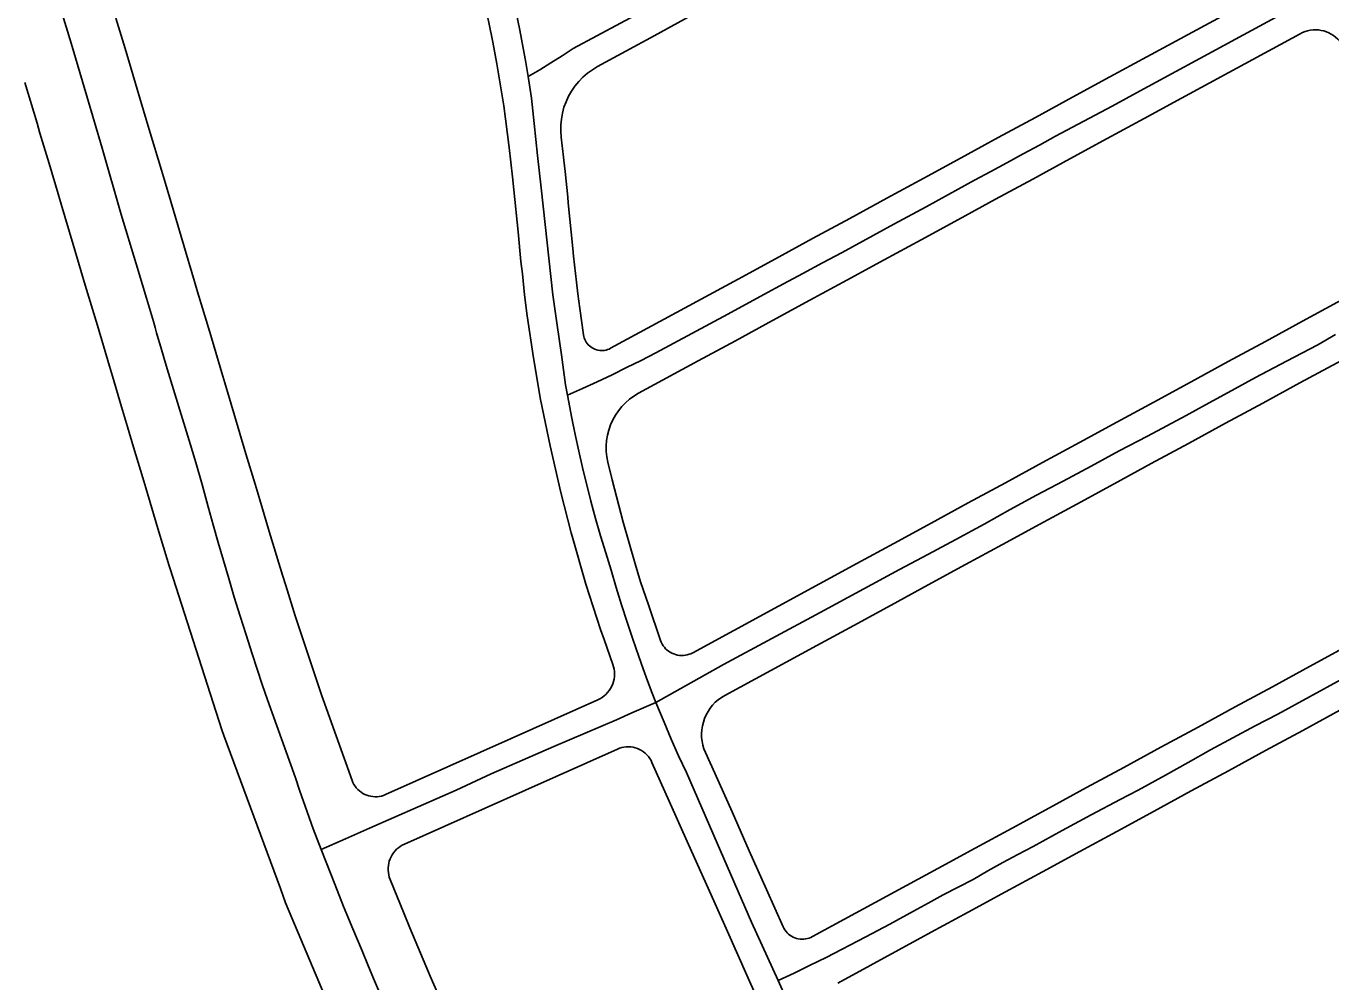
# Model space of a CAD drawing. Extents: x -2233 to 187241, y 4582 to 150524.
# Drawn here: x 110191 to 111425, y 56343 to 57247 of the extents above; entities that cross this region are included whole.
import ezdxf

# ---------------------------------------------------------------- set-up
doc = ezdxf.new("R2010")
doc.units = 0
doc.layers.add('GE_X_CL_2000', color=7, linetype='Continuous')
doc.layers.add('RW_X_Fee_RW', color=7, linetype='Continuous')

msp = doc.modelspace()

# ---------------------------------------------------------------- linework, layer by layer
at = {"layer": 'GE_X_CL_2000'}
for points in [[(110665.8, 57199.5), (110676.6, 57205.9), (110687.3, 57212.5), (110697.9, 57219.2), (110708.4, 57226.1), (110775.3, 57261.9), (110789.7, 57270.2), (110804.2, 57278.4), (110818.8, 57286.4), (110833.5, 57294.2), (110848.3, 57301.9), (110932.1, 57346.8), (110953.9, 57358.3), (110975.6, 57369.9), (110997.2, 57381.8), (111018.6, 57393.9), (111043.4, 57407), (111068.2, 57420.2), (111092.8, 57433.6), (111117.4, 57447.1), (111230.3, 57507.9), (111281.5, 57536.8), (111293.6, 57544.6)], [(110586.1, 57492.5), (110594, 57470.9), (110607.1, 57434.1), (110611.9, 57419.9), (110616.5, 57405.7), (110620.9, 57391.4), (110625, 57377), (110628.9, 57362.6), (110631.7, 57354.1), (110634.2, 57345.5), (110636.5, 57336.8), (110638.6, 57328.1), (110640.5, 57319.4), (110642.2, 57310.6), (110646.5, 57293.9), (110650.5, 57277.1), (110654.3, 57260.3), (110657.7, 57243.4), (110661, 57226.5), (110663.2, 57214.7), (110665.8, 57199.5)], [(110218.2, 57281.9), (110233.4, 57231.1), (110248.4, 57181.1), (110262.9, 57131.7), (110280.7, 57069), (110294.9, 57022.6), (110304.9, 56990), (110311.5, 56967.8), (110312.8, 56962.4), (110314.2, 56957.2), (110315.8, 56951.9), (110317.5, 56946.7), (110324.3, 56923.1), (110331.4, 56899.5), (110338.7, 56876), (110345.1, 56855.3), (110351.3, 56834.5), (110357.3, 56813.7), (110363.2, 56792.8), (110367.8, 56775.8), (110372.6, 56758.8), (110377.6, 56741.9), (110382.6, 56725), (110387.8, 56707.1), (110393.3, 56689.2), (110398.9, 56671.5), (110404.7, 56653.8), (110409.4, 56639.2), (110414.2, 56624.7), (110419.2, 56610.3), (110445.7, 56536.3), (110449.5, 56524.8), (110456.6, 56504.2), (110462.4, 56488.3), (110470, 56468.5)], [(110702.8, 56898.4), (110717, 56904.6), (110731, 56910.9), (110745, 56917.5), (110758.8, 56924.3), (110772.6, 56931.2), (110786.3, 56938.3), (110820.4, 56956.6), (110854.5, 56974.9), (110888.5, 56993.5), (110907.1, 57003.4), (110925.6, 57013.3), (110944.1, 57023.3), (110962.6, 57033.3), (111011.6, 57059.9), (111042.1, 57076.5), (111072.5, 57093.2), (111087.9, 57101.5), (111103.2, 57109.8), (111118.5, 57118.1), (111133.9, 57126.4), (111149.2, 57134.8), (111164.5, 57143.2), (111191.2, 57157.4), (111217.9, 57171.7), (111244.5, 57186.1), (111413.8, 57278.1)], [(110665.8, 57199.5), (110668.8, 57179.1), (110670.2, 57167.2), (110671.5, 57155.3), (110674.6, 57124.8), (110677.9, 57094.2), (110689, 56993), (110693.1, 56964.6), (110697.1, 56936.3), (110701.1, 56907.9), (110702.8, 56898.4)], [(110786.5, 56607.7), (110850.4, 56643.6), (110942, 56692.7), (111016.9, 56733.5), (111043.6, 56747.7), (111070.3, 56761.9), (111096.9, 56776.2), (111121.7, 56790), (111146.6, 56803.6), (111171.7, 56816.9), (111198.3, 56831.2), (111224.8, 56845.5), (111251.5, 56859.6), (111269.8, 56869.3), (111288, 56879.1), (111306.2, 56889), (111324.3, 56899), (111353.6, 56914.9), (111383, 56930.5), (111412.6, 56945.9), (111429.3, 56955.5)], [(110702.8, 56898.4), (110707, 56876.6), (110710.2, 56861), (110713.6, 56845.4), (110717.2, 56829.9), (110725.1, 56798), (110729.5, 56781.6), (110734.2, 56765.3), (110739.1, 56749.1), (110744.3, 56732.9), (110749, 56716.4), (110754, 56700), (110759.2, 56683.7), (110764.7, 56667.4), (110770.4, 56651.2), (110774.4, 56639.6), (110778.6, 56628), (110783, 56616.4), (110786.5, 56607.7)], [(110902.2, 56344.6), (110917.4, 56351.7), (110932.5, 56359.1), (110947.5, 56366.6), (110985.2, 56386), (111007.7, 56398), (111030.2, 56410.3), (111044.1, 56418), (111058.2, 56425.6), (111072.3, 56433), (111086.5, 56440.3), (111100.5, 56448.4), (111114.6, 56456.3), (111128.9, 56464), (111143.2, 56471.5), (111170.6, 56486.5), (111198.1, 56501.3), (111225.7, 56515.9), (111242.5, 56524.8), (111268.6, 56538.9), (111289.8, 56550.8), (111310.9, 56562.8), (111332.1, 56574.3), (111353.4, 56585.5), (111374.8, 56596.6), (111404.6, 56613), (111434.5, 56629.3)], [(110470, 56468.5), (110492.8, 56478.6), (110515.7, 56488.8), (110538.6, 56498.9), (110561.7, 56508.9), (110584.8, 56519.1), (110597.5, 56524.8), (110630.6, 56540.1), (110660.2, 56553.1), (110689.9, 56565.9), (110719.6, 56578.5), (110734.4, 56584.9), (110749.1, 56591.4), (110763.9, 56597.9), (110786.5, 56607.7)], [(110786.5, 56607.7), (110794.2, 56589), (110801, 56573.1), (110808, 56557.2), (110815.3, 56541.5), (110822.6, 56524.8), (110844.6, 56474.6), (110877, 56400), (110887.1, 56377.8), (110897.1, 56355.7), (110902.2, 56344.6)], [(110470, 56468.5), (110474.6, 56456.8), (110482.8, 56435.7), (110491.2, 56414.6), (110499.8, 56393.7), (110508.7, 56372.8), (110514, 56359.6), (110519.5, 56346.5), (110525.2, 56333.5), (110531.1, 56320.5), (110537.3, 56307.7), (110554.3, 56270.6), (110563.1, 56250.3), (110571.9, 56230.2), (110580.8, 56210), (110589.7, 56190), (110598, 56170.4), (110606.5, 56150.8), (110615.6, 56130.2)], [(110902.2, 56344.6), (110907.2, 56333.5), (110917.2, 56311.3), (110940.9, 56259), (110948.3, 56241), (110955.9, 56223.4), (110963.7, 56206), (110971.9, 56188.5), (110983.6, 56162.7), (110995.1, 56136.8), (111006.3, 56110.9), (111021.1, 56077.2)]]:
    msp.add_lwpolyline(points, dxfattribs=at)
at = {"layer": 'RW_X_Fee_RW'}
for p, q in [((110642.6, 57172), (110636.1, 57211.5)), ((110647.9, 57132.4), (110642.6, 57172)), ((110650.9, 57104.7), (110647.9, 57132.4)), ((110662.4, 56993.1), (110664.9, 56973.3)), ((110664.9, 56973.3), (110670.7, 56933.7)), ((110670.7, 56933.7), (110677.5, 56894.3)), ((110677.5, 56894.3), (110686.4, 56850.2)), ((110686.4, 56850.2), (110696.5, 56806.3)), ((110720.4, 56719.6), (110734.2, 56676.8)), ((110734.2, 56676.8), (110737.5, 56667.3)), ((110737.5, 56667.3), (110745.8, 56643.7))]:
    msp.add_line(p, q, dxfattribs=at)
for points in [[(111248.6, 57490.2), (111136.3, 57429.1), (111101.1, 57410), (111083.6, 57400.5), (111066, 57390.9), (111039.6, 57376.6), (111030.8, 57371.8), (111000.1, 57355.1), (110995.7, 57352.7), (110960.6, 57333.6), (110925.4, 57314.5), (110890.3, 57295.4), (110855.1, 57276.3), (110820, 57257.2), (110784.8, 57238.1), (110731.3, 57209)], [(110636.1, 57211.5), (110632.4, 57232), (110628.4, 57250.7), (110620.1, 57289.8)], [(111368.6, 57282.3), (111250.9, 57218.3), (111215.8, 57199.2), (111180.6, 57180.1), (111145.5, 57161), (111110.3, 57141.9), (111075.2, 57122.8), (111040, 57103.6), (111004.9, 57084.5), (110969.8, 57065.4), (110934.6, 57046.3), (110899.5, 57027.2), (110864.3, 57008.1), (110743.7, 56942.6)], [(110275.9, 57254.9), (110284.5, 57226.1), (110290.2, 57207), (110296, 57187.8), (110304.5, 57159.1), (110307.4, 57149.5), (110318.8, 57111.1), (110321.7, 57101.6), (110330.2, 57072.8), (110336, 57053.6), (110341.7, 57034.5), (110350.3, 57005.7), (110353.1, 56996.1), (110364.5, 56957.8), (110376, 56919.5), (110378.8, 56909.9), (110387.4, 56881.1), (110393.1, 56862), (110398.8, 56842.8), (110407.4, 56814.1), (110410.3, 56804.5), (110421.7, 56766.2), (110421.9, 56765.3)], [(111395.8, 57240.1), (111283.5, 57179.1), (111248.3, 57160), (111213.2, 57140.9), (111178, 57121.8), (111142.9, 57102.6), (111107.8, 57083.5), (111072.6, 57064.4), (111037.5, 57045.3), (111002.3, 57026.2), (110967.2, 57007.1), (110932, 56988), (110896.9, 56968.9), (110861.7, 56949.8), (110826.6, 56930.7), (110770.2, 56900.1)], [(111436, 57229), (111434.6, 57231.1), (111433, 57233.2), (111431.3, 57235), (111429.4, 57236.8), (111427.4, 57238.3), (111425.2, 57239.7), (111422.9, 57240.9), (111420.6, 57241.9), (111418.1, 57242.7), (111415.6, 57243.2), (111413.1, 57243.6), (111410.5, 57243.8), (111408, 57243.7), (111405.4, 57243.4), (111402.9, 57242.9), (111400.5, 57242.2), (111398.1, 57241.2), (111395.8, 57240.1)], [(110731.3, 57209), (110726.4, 57206), (110721.8, 57202.7), (110717.5, 57199), (110713.5, 57195), (110709.9, 57190.6), (110706.7, 57185.9), (110703.9, 57181), (110701.5, 57175.8), (110699.6, 57170.5), (110698.1, 57165), (110697.1, 57159.4), (110696.6, 57153.8), (110696.6, 57148.1), (110697, 57142.4)], [(110189.8, 57194), (110201.2, 57155.6), (110204, 57146.1), (110212.6, 57117.3), (110221.2, 57088.6), (110224.1, 57079), (110235.5, 57040.6), (110246.9, 57002.3), (110258.3, 56964), (110269.8, 56925.6), (110272.6, 56916.1), (110281.2, 56887.3), (110286.9, 56868.2), (110292.6, 56849), (110301.2, 56820.2), (110304.1, 56810.7)], [(110700.6, 57109.7), (110699.5, 57120.6), (110699.2, 57123.3), (110698.3, 57131.5), (110698, 57134), (110697, 57142.4)], [(110650.9, 57104.7), (110652.1, 57092.6), (110656.1, 57052.8), (110658.9, 57024.8)], [(110700.6, 57109.7), (110703.1, 57085.5), (110703.6, 57080.1), (110707.9, 57036.9), (110708.7, 57029.8)], [(110658.9, 57024.8), (110660.2, 57013), (110662.4, 56993.1)], [(110708.7, 57029.8), (110711.4, 57005), (110712.7, 56994), (110714.5, 56980.2), (110718, 56955.4)], [(111515.8, 57032.2), (111398.1, 56968.2), (111363, 56949.1), (111327.8, 56930), (111292.7, 56910.9), (111257.5, 56891.8), (111222.4, 56872.7), (111187.2, 56853.6), (111152.1, 56834.5), (111117, 56815.4), (111081.8, 56796.3), (111046.7, 56777.2), (111011.5, 56758.1), (110976.4, 56739), (110941.2, 56719.9), (110821.3, 56654.7)], [(111543, 56990.1), (111430.7, 56929), (111395.5, 56909.9), (111360.4, 56890.8), (111325.2, 56871.7), (111290.1, 56852.6), (111255, 56833.5), (111219.8, 56814.4), (111184.7, 56795.3), (111149.5, 56776.2), (111114.4, 56757.1), (111079.2, 56738), (111044.1, 56718.9), (111008.9, 56699.8), (110973.8, 56680.6), (110938.7, 56661.5), (110851.6, 56614.2)], [(110718, 56955.4), (110718.3, 56953.9), (110718.7, 56952.4), (110719.2, 56951), (110719.9, 56949.6), (110720.7, 56948.3), (110721.6, 56947.1), (110722.6, 56945.9), (110723.7, 56944.8), (110724.9, 56943.9), (110726.2, 56943), (110727.5, 56942.3), (110728.9, 56941.7), (110730.4, 56941.2), (110731.9, 56940.8), (110733.4, 56940.6), (110734.9, 56940.5), (110736.4, 56940.5), (110738, 56940.6), (110739.5, 56940.9), (110740.9, 56941.4), (110742.4, 56941.9), (110743.7, 56942.6)], [(110770.2, 56900.1), (110765.8, 56897.4), (110761.7, 56894.4), (110757.9, 56891.1), (110754.3, 56887.4), (110751.1, 56883.5), (110748.2, 56879.2), (110745.7, 56874.8), (110743.7, 56870.1), (110742, 56865.3), (110740.7, 56860.3), (110739.9, 56855.3), (110739.5, 56850.2), (110739.6, 56845.1), (110740.1, 56840), (110741, 56835)], [(110741, 56835), (110745.3, 56818.2), (110755.5, 56778.1), (110767, 56738.9), (110772.1, 56721.9), (110779.4, 56700.1), (110790.8, 56666.3)], [(110304.1, 56810.7), (110315.5, 56772.3), (110326.1, 56736.8)], [(110696.5, 56806.3), (110706.4, 56768.2), (110707.9, 56762.8), (110720.4, 56719.6)], [(111663, 56782.1), (111545.3, 56718.1), (111510.2, 56699), (111475, 56679.9), (111439.9, 56660.8), (111404.7, 56641.7), (111369.6, 56622.6), (111334.4, 56603.5), (111299.3, 56584.4), (111264.1, 56565.3), (111229, 56546.2), (111193.9, 56527.1), (111158.7, 56508), (111123.6, 56488.9), (111088.4, 56469.8), (111053.3, 56450.7), (110934.7, 56386.2)], [(110421.9, 56765.3), (110433.5, 56727.9), (110436.5, 56718.4), (110445.4, 56689.7), (110446, 56687.6), (110451.7, 56670.8), (110458, 56651.8), (110467.5, 56623.3), (110470.6, 56613.8), (110471.8, 56610.4), (110484, 56576.2), (110499.2, 56533.8)], [(110326.1, 56736.8), (110327, 56734), (110376, 56581.7), (110377.8, 56576.3), (110431.4, 56431.6), (110436.3, 56418.2), (110501.7, 56262.8)], [(111690.2, 56740), (111574, 56676.8), (111538.9, 56657.7), (111503.7, 56638.6), (111468.6, 56619.5), (111433.4, 56600.4), (111398.3, 56581.3), (111363.1, 56562.2), (111328, 56543.1), (111292.8, 56524), (111257.7, 56504.9), (111222.6, 56485.8), (111187.4, 56466.7), (111152.3, 56447.6), (111117.1, 56428.5), (111082, 56409.4), (111046.8, 56390.3), (110958.5, 56342.3)], [(110790.8, 56666.3), (110791.5, 56664.6), (110792.4, 56662.9), (110793.4, 56661.3), (110794.5, 56659.9), (110795.7, 56658.5), (110797.1, 56657.2), (110798.5, 56656.1), (110800.1, 56655.1), (110801.7, 56654.2), (110803.4, 56653.5), (110805.2, 56652.9), (110807, 56652.4), (110808.8, 56652.2), (110810.6, 56652.1), (110812.5, 56652.1), (110814.3, 56652.3), (110816.1, 56652.7), (110817.9, 56653.2), (110819.6, 56653.8), (110821.3, 56654.7)], [(110731.5, 56610), (110733.6, 56611.1), (110735.7, 56612.3), (110737.6, 56613.8), (110739.3, 56615.3), (110740.9, 56617.1), (110742.4, 56618.9), (110743.7, 56620.9), (110744.8, 56623), (110745.7, 56625.2), (110746.5, 56627.4), (110747, 56629.7), (110747.3, 56632.1), (110747.4, 56634.4), (110747.3, 56636.8), (110747, 56639.2), (110746.5, 56641.5), (110745.8, 56643.7)], [(110731.5, 56610), (110649.5, 56573.5), (110530.7, 56520.5)], [(110851.6, 56614.2), (110848.5, 56612.3), (110845.5, 56610.2), (110842.7, 56607.8), (110840.2, 56605.1), (110837.9, 56602.2), (110835.8, 56599.2), (110834.1, 56596), (110832.6, 56592.6), (110831.4, 56589.1), (110830.5, 56585.6), (110830, 56581.9), (110829.8, 56578.3), (110829.8, 56574.6), (110830.3, 56571), (110831, 56567.4), (110832, 56563.8), (110833.4, 56560.4)], [(110750.1, 56563.6), (110663.1, 56524.8), (110548.7, 56473.8)], [(110782.8, 56551), (110781.9, 56552.9), (110780.7, 56554.8), (110779.4, 56556.5), (110778, 56558.1), (110776.4, 56559.6), (110774.7, 56561), (110772.9, 56562.2), (110771, 56563.2), (110769, 56564.1), (110767, 56564.8), (110764.9, 56565.3), (110762.7, 56565.6), (110760.6, 56565.7), (110758.4, 56565.6), (110756.3, 56565.4), (110754.2, 56565), (110752.1, 56564.4), (110750.1, 56563.6)], [(110906.8, 56395.6), (110891.1, 56430.8), (110874.8, 56467.5), (110858.5, 56504.1), (110842.1, 56540.8), (110833.4, 56560.4)], [(111102.1, 55834.8), (111092.4, 55856.7), (111074.1, 55897.8), (111055.7, 55938.9), (111037.4, 55980), (111019.1, 56021.1), (111000.8, 56062.2), (110982.4, 56103.3), (110964.1, 56144.4), (110945.8, 56185.5), (110927.5, 56226.6), (110909.1, 56267.7), (110890.8, 56308.8), (110872.5, 56349.9), (110854.2, 56391), (110835.8, 56432.1), (110817.5, 56473.2), (110799.2, 56514.3), (110782.8, 56551)], [(110499.2, 56533.8), (110500, 56531.9), (110500.9, 56530.1), (110502, 56528.4), (110503.2, 56526.8), (110504.6, 56525.4), (110506.1, 56524), (110507.7, 56522.8), (110509.4, 56521.7), (110511.1, 56520.7), (110513, 56519.9), (110514.9, 56519.3), (110516.9, 56518.9), (110518.9, 56518.6), (110520.9, 56518.5), (110522.9, 56518.5), (110524.9, 56518.8), (110526.9, 56519.2), (110528.8, 56519.8), (110530.7, 56520.5)], [(110548.7, 56473.8), (110546.7, 56472.8), (110544.8, 56471.6), (110543, 56470.3), (110541.3, 56468.9), (110539.8, 56467.3), (110538.4, 56465.6), (110537.2, 56463.7), (110536.1, 56461.8), (110535.2, 56459.8), (110534.4, 56457.7), (110533.9, 56455.6), (110533.5, 56453.4), (110533.3, 56451.2), (110533.3, 56449), (110533.5, 56446.8), (110533.8, 56444.6), (110534.4, 56442.5), (110535.1, 56440.4)], [(110535.1, 56440.4), (110548.3, 56407.9), (110553.8, 56394.5), (110571.5, 56352.6), (110573.1, 56348.9), (110591.6, 56306.7), (110593, 56303.5)], [(110906.8, 56395.6), (110907.6, 56394.1), (110908.5, 56392.6), (110909.6, 56391.2), (110910.7, 56389.9), (110912, 56388.7), (110913.3, 56387.6), (110914.8, 56386.7), (110916.3, 56385.8), (110917.9, 56385.1), (110919.5, 56384.6), (110921.2, 56384.2), (110922.9, 56383.9), (110924.6, 56383.8), (110926.4, 56383.8), (110928.1, 56384), (110929.8, 56384.3), (110931.5, 56384.8), (110933.1, 56385.4), (110934.7, 56386.2)]]:
    msp.add_lwpolyline(points, dxfattribs=at)

doc.saveas('drawing.dxf')
